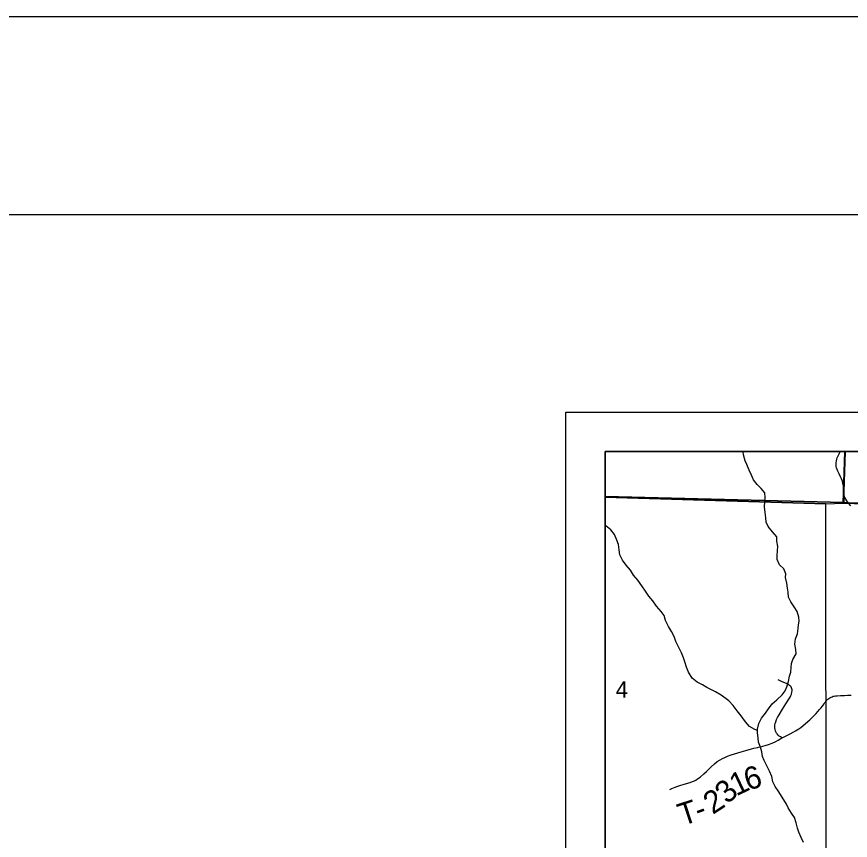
# Model space of a CAD drawing. Extents: x 0 to 34, y 0 to 22.
# Drawn here: x 22.027 to 24.137, y 19.917 to 22 of the extents above; entities that cross this region are included whole.
import ezdxf

# ---------------------------------------------------------------- set-up
doc = ezdxf.new("R2010")
doc.units = 0
for name, color, linetype in [('GM_X_Corporation', 7, 'Continuous'), ('GM_X_County_Road', 7, 'Continuous'), ('GM_X_Minor_River', 7, 'Continuous'), ('GM_X_Section_Text', 7, 'Continuous'), ('GM_X_Township_Road', 7, 'Continuous'), ('GM_X_Township_Road_Text', 7, 'Continuous'), ('SH_Border', 7, 'Continuous'), ('SH_Cut_Line', 7, 'Continuous'), ('SH_Data', 7, 'Continuous')]:
    doc.layers.add(name, color=color, linetype=linetype)

msp = doc.modelspace()

# ---------------------------------------------------------------- linework, layer by layer
at = {"layer": 'GM_X_Corporation'}
for points in [[(30.3167, 20.9), (23.5167, 20.9), (23.5167, 14.7114), (24.6586, 14.6808), (24.6805, 14.6799), (26.0522, 14.6391), (26.4447, 14.6283), (26.4468, 14.6272), (26.4498, 14.6263), (26.4544, 14.6257), (26.5226, 14.6248), (26.5325, 14.6248), (26.5616, 14.6241), (26.5684, 14.624), (26.5727, 14.624), (26.5813, 14.6239), (26.5991, 14.6234), (26.6128, 14.6229), (26.6208, 14.6225), (26.6337, 14.622), (26.643, 14.6216), (26.6535, 14.621), (27.01, 14.6164)], [(26.0759, 17.6934), (26.0747, 17.7146), (25.4012, 17.7333), (25.0619, 17.7438), (25.0668, 18.5474), (25.0701, 18.7696), (25.0847, 19.8351), (25.0988, 20.7425), (24.9808, 20.7443), (24.1323, 20.7702), (24.1208, 20.7707), (23.5167, 20.7862), (23.5167, 14.7114)]]:
    msp.add_lwpolyline(points, dxfattribs=at)
for points in [[(24.1235, 20.9), (23.5167, 20.9), (23.5167, 20.7848), (24.0752, 20.7675), (24.1192, 20.7694)], [(24.124, 20.9), (23.5167, 20.9), (23.5167, 20.7862), (24.1208, 20.7707), (24.1207, 20.7979)], [(25.0987, 20.9), (24.1235, 20.9), (24.1192, 20.7694), (25.0966, 20.7402)], [(25.1014, 20.9), (24.124, 20.9), (24.1207, 20.7979), (24.1208, 20.7707), (24.1323, 20.7702), (24.9808, 20.7443), (25.0988, 20.7425)], [(23.5167, 20.7848), (23.5167, 19.8409), (24.0758, 19.8228), (24.0752, 20.7675)], [(24.0752, 20.7675), (24.1192, 20.7694), (25.0966, 20.7402), (25.0844, 19.7972), (24.0758, 19.8228)]]:
    msp.add_lwpolyline(points, close=True, dxfattribs=at)
at = {"layer": 'GM_X_County_Road'}
for points in [[(24.1209, 20.7973), (24.1201, 20.808), (24.1195, 20.8136), (24.1185, 20.8192), (24.1169, 20.8253), (24.115, 20.8306), (24.1124, 20.8363), (24.1086, 20.8434), (24.1052, 20.85), (24.1034, 20.8545), (24.1022, 20.8586), (24.1016, 20.8622), (24.1012, 20.8664), (24.1013, 20.8713), (24.1019, 20.8761), (24.1028, 20.8803), (24.1041, 20.8844), (24.1062, 20.8895), (24.1094, 20.8961), (24.1113, 20.9)], [(24.1325, 20.7697), (24.1279, 20.7753), (24.1253, 20.7793), (24.1233, 20.7837), (24.1223, 20.7871), (24.1217, 20.7901), (24.1209, 20.7973)], [(24.1386, 20.7624), (24.1325, 20.7697)]]:
    msp.add_lwpolyline(points, dxfattribs=at)
at = {"layer": 'GM_X_Minor_River'}
for points in [[(23.9755, 20.0084), (23.956, 20.0394), (23.9472, 20.0527), (23.9407, 20.0644), (23.9387, 20.078), (23.9325, 20.0913), (23.9256, 20.1049), (23.9194, 20.1182), (23.9152, 20.1288), (23.9128, 20.1401), (23.9097, 20.1519), (23.9047, 20.1651), (23.9039, 20.1761), (23.9019, 20.1883), (23.9018, 20.1981), (23.9055, 20.2122), (23.9126, 20.2252), (23.9224, 20.2385), (23.9299, 20.2492), (23.9389, 20.2614), (23.9513, 20.2717), (23.9645, 20.2844), (23.9724, 20.2943), (23.9765, 20.3049), (23.981, 20.3186), (23.9828, 20.3316), (23.9869, 20.3422), (23.9876, 20.354), (23.9882, 20.3639), (23.9912, 20.3741), (23.9998, 20.3883), (23.999, 20.3996), (23.9966, 20.4125), (23.998, 20.4266), (24.0033, 20.4392), (24.0054, 20.4521), (24.0058, 20.4616), (24.0072, 20.4711), (24.0064, 20.4813), (24.0025, 20.495), (23.9952, 20.5074), (23.9868, 20.5199), (23.9803, 20.5313), (23.9794, 20.5442), (23.9782, 20.554), (23.9762, 20.5669), (23.9731, 20.5813), (23.9738, 20.5908), (23.9691, 20.6033), (23.9577, 20.6135), (23.9515, 20.6268), (23.9515, 20.6362), (23.9525, 20.6499), (23.9536, 20.6594), (23.9512, 20.6731), (23.9507, 20.6841), (23.94, 20.6966), (23.9289, 20.7105), (23.9239, 20.7211), (23.9231, 20.7321), (23.9219, 20.7454), (23.9199, 20.7598), (23.9205, 20.7731), (23.9216, 20.7841), (23.9211, 20.7955), (23.9112, 20.8061), (23.9013, 20.8163), (23.8917, 20.8288), (23.8871, 20.8401), (23.8809, 20.8526), (23.8751, 20.867), (23.8709, 20.8769), (23.867, 20.892), (23.8659, 20.9)], [(23.9018, 20.1943), (23.895, 20.197), (23.8817, 20.2041), (23.8714, 20.2162), (23.861, 20.2317), (23.8503, 20.2441), (23.8407, 20.2577), (23.8293, 20.2694), (23.8098, 20.2841), (23.7961, 20.292), (23.7859, 20.2968), (23.7741, 20.3032), (23.7627, 20.3096), (23.7493, 20.3167), (23.7364, 20.3269), (23.7272, 20.342), (23.7222, 20.3545), (23.7179, 20.3677), (23.7152, 20.378), (23.7098, 20.3912), (23.7025, 20.4056), (23.6952, 20.4192), (23.6913, 20.4317), (23.6848, 20.445), (23.6771, 20.4578), (23.6694, 20.4726), (23.6655, 20.4855), (23.6582, 20.4957), (23.6464, 20.5089), (23.6368, 20.5225), (23.6269, 20.5338), (23.6185, 20.5471), (23.6096, 20.5603), (23.5989, 20.5746), (23.5886, 20.5875), (23.5809, 20.5996), (23.5695, 20.6128), (23.5603, 20.6256), (23.5534, 20.6389), (23.5518, 20.651), (23.5501, 20.6651), (23.5459, 20.6757), (23.5401, 20.6901), (23.5313, 20.7018), (23.5183, 20.7119), (23.5167, 20.7134)], [(24.0183, 19.9112), (24.0129, 19.9237), (24.0071, 19.9373), (24.0033, 19.9475), (23.9997, 19.9608), (23.9962, 19.9744), (23.9878, 19.9854), (23.9794, 19.9986), (23.9755, 20.0084)]]:
    msp.add_lwpolyline(points, dxfattribs=at)
at = {"layer": 'GM_X_Township_Road'}
for points in [[(23.9649, 20.1755), (23.9631, 20.1766), (23.9601, 20.1783), (23.9571, 20.1804), (23.9544, 20.1828), (23.9519, 20.1855), (23.9501, 20.1879), (23.9486, 20.1907), (23.9476, 20.1936), (23.9467, 20.1972), (23.9461, 20.2015), (23.946, 20.2052), (23.9462, 20.2089), (23.9468, 20.2119), (23.9482, 20.2161), (23.9505, 20.2218), (23.9531, 20.2275), (23.9567, 20.234), (23.9651, 20.2485), (23.9735, 20.2615), (23.9815, 20.2733), (23.9847, 20.2786), (23.9865, 20.2825), (23.988, 20.2866), (23.9892, 20.2914), (23.9897, 20.2944), (23.9897, 20.2969), (23.9893, 20.2999), (23.9885, 20.3023), (23.9874, 20.3044), (23.9858, 20.3064), (23.9835, 20.3084), (23.9803, 20.3104), (23.9753, 20.3129), (23.9692, 20.3158), (23.963, 20.3187), (23.9548, 20.3228)], [(23.9649, 20.1755), (23.9731, 20.1799), (23.9845, 20.186), (23.9922, 20.19), (23.9987, 20.1935), (24.0071, 20.1986), (24.0122, 20.2021), (24.017, 20.2059), (24.024, 20.2119), (24.0344, 20.2214), (24.0433, 20.2301), (24.0506, 20.2376), (24.0552, 20.2426), (24.0592, 20.2473), (24.0621, 20.2505), (24.0663, 20.2558), (24.0682, 20.2583), (24.0706, 20.2619), (24.0728, 20.2649), (24.075, 20.2679), (24.0777, 20.2712), (24.08, 20.2733), (24.0824, 20.2752), (24.0855, 20.2772), (24.0888, 20.2789), (24.0911, 20.2798), (24.094, 20.2808), (24.0964, 20.2813), (24.0993, 20.2818), (24.1042, 20.2823), (24.1122, 20.2826), (24.1221, 20.283), (24.1301, 20.2835), (24.1388, 20.2841)], [(23.6799, 20.0449), (23.6856, 20.0475), (23.6935, 20.0509), (23.7009, 20.0538), (23.708, 20.0559), (23.7143, 20.058), (23.7227, 20.0602), (23.7316, 20.0628), (23.738, 20.065), (23.7429, 20.067), (23.7463, 20.069), (23.7504, 20.0717), (23.7568, 20.0766), (23.7663, 20.0844), (23.7732, 20.0905), (23.7784, 20.0957), (23.7848, 20.1024), (23.7933, 20.1103), (23.8003, 20.1156), (23.8074, 20.1201), (23.8133, 20.1234), (23.8193, 20.1264), (23.8262, 20.1292), (23.8354, 20.1325), (23.8608, 20.1403), (23.8726, 20.144), (23.8872, 20.1479), (23.8929, 20.1493), (23.9023, 20.1516), (23.9083, 20.1529), (23.9155, 20.1546), (23.9214, 20.1563), (23.9303, 20.1593), (23.9389, 20.1626), (23.9486, 20.1667), (23.9546, 20.1697), (23.9616, 20.1737), (23.9649, 20.1755)]]:
    msp.add_lwpolyline(points, dxfattribs=at)
at = {"layer": 'SH_Border'}
msp.add_lwpolyline([(1.5, 21.5), (33.5, 21.5), (33.5, 0.5), (1.5, 0.5)], close=True, dxfattribs=at)
at = {"layer": 'SH_Cut_Line'}
msp.add_lwpolyline([(0, 0), (34, 0), (34, 22), (0, 22)], close=True, dxfattribs=at)
at = {"layer": 'SH_Data'}
for points in [[(23.4167, 21), (30.4167, 21), (30.4167, 14), (23.4167, 14)], [(23.5167, 20.9), (30.3167, 20.9), (30.3167, 14.1), (23.5167, 14.1)]]:
    msp.add_lwpolyline(points, close=True, dxfattribs=at)

# ---------------------------------------------------------------- texts
at = {"layer": 'GM_X_Section_Text'}
msp.add_text('4', height=0.0419, rotation=0, dxfattribs=at).set_placement((23.5432, 20.2772))
at = {"layer": 'GM_X_Township_Road_Text'}
for s, rotation, p in [('1', 25.2896, (23.8481, 20.0275)), ('6', 16.9784, (23.8777, 20.0417)), ('3', 43.115, (23.8264, 20.0062)), ('2', 33.4087, (23.789, 19.9805)), ('T', 18.2256, (23.7119, 19.9523)), ('-', 19.3791, (23.7534, 19.966))]:
    msp.add_text(s, height=0.0568, rotation=rotation, dxfattribs=at).set_placement(p)

doc.saveas('drawing.dxf')
